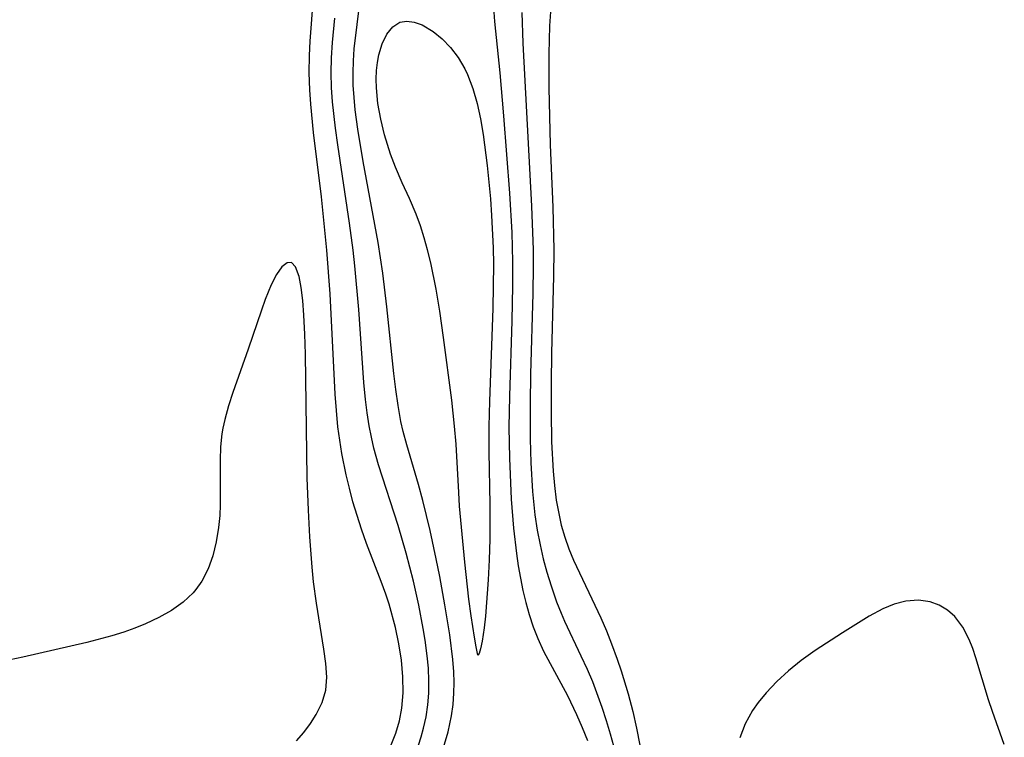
# Model space of a CAD drawing. Header units: metres. Extents: x 1073367 to 1082519, y 1569854 to 1574957.
# Tile 911 of 1056: x 1080757 to 1080868, y 1572278 to 1572360. Entities that reach past the tile are written whole.
import ezdxf

# ---------------------------------------------------------------- set-up
doc = ezdxf.new("R2010")
doc.units = ezdxf.units.M
doc.layers.add('CGG_CurvaNivelLidar_v1', color=253, linetype='Continuous', lineweight=30)

msp = doc.modelspace()

# ---------------------------------------------------------------- linework, layer by layer
at = {"layer": 'CGG_CurvaNivelLidar_v1'}
for p, q in [((1080789.5158, 1572357.0852, 74), (1080790.0981, 1572364.6338, 74)), ((1080794.8264, 1572358.9941, 73), (1080795.4402, 1572363.6324, 73)), ((1080810.2595, 1572360.9022, 73), (1080810.3817, 1572359.3131, 73)), ((1080792.0508, 1572356.9458, 73.5), (1080792.304, 1572359.6888, 73.5)), ((1080799.6602, 1572359.2322, 72.5), (1080800.4363, 1572359.362, 72.5)), ((1080800.4363, 1572359.362, 72.5), (1080801.2844, 1572359.2483, 72.5)), ((1080813.4674, 1572360.3568, 73.5), (1080813.5696, 1572356.8722, 73.5)), ((1080816.6933, 1572360.4176, 74), (1080816.5973, 1572358.8437, 74)), ((1080794.5115, 1572356.2158, 73), (1080794.8264, 1572358.9941, 73)), ((1080798.1992, 1572357.8904, 72.5), (1080798.8608, 1572358.7218, 72.5)), ((1080798.8608, 1572358.7218, 72.5), (1080799.6602, 1572359.2322, 72.5)), ((1080801.2844, 1572359.2483, 72.5), (1080802.1751, 1572358.93, 72.5)), ((1080802.1751, 1572358.93, 72.5), (1080803.431, 1572358.1997, 72.5)), ((1080810.3817, 1572359.3131, 73), (1080810.9625, 1572353.5329, 73)), ((1080816.5973, 1572358.8437, 74), (1080816.4987, 1572355.6721, 74)), ((1080797.6725, 1572356.8153, 72.5), (1080798.1992, 1572357.8904, 72.5)), ((1080803.431, 1572358.1997, 72.5), (1080804.4411, 1572357.371, 72.5)), ((1080804.4411, 1572357.371, 72.5), (1080805.3934, 1572356.3739, 72.5)), ((1080789.4405, 1572355.4726, 74), (1080789.5158, 1572357.0852, 74)), ((1080791.9443, 1572355.2288, 73.5), (1080792.0508, 1572356.9458, 73.5)), ((1080794.4169, 1572354.8585, 73), (1080794.5115, 1572356.2158, 73)), ((1080797.2865, 1572355.5572, 72.5), (1080797.6725, 1572356.8153, 72.5)), ((1080805.3934, 1572356.3739, 72.5), (1080806.2618, 1572355.234, 72.5)), ((1080813.5696, 1572356.8722, 73.5), (1080814.5559, 1572338.4525, 73.5)), ((1080789.4152, 1572353.5234, 74), (1080789.4405, 1572355.4726, 74)), ((1080791.9052, 1572353.5126, 73.5), (1080791.9443, 1572355.2288, 73.5)), ((1080797.1208, 1572354.6879, 72.5), (1080797.2865, 1572355.5572, 72.5)), ((1080806.2618, 1572355.234, 72.5), (1080807.0158, 1572353.9662, 72.5)), ((1080816.4987, 1572355.6721, 74), (1080816.5151, 1572351.8165, 74)), ((1080794.3777, 1572353.5005, 73), (1080794.4169, 1572354.8585, 73)), ((1080797.0202, 1572353.775, 72.5), (1080797.1208, 1572354.6879, 72.5)), ((1080807.0158, 1572353.9662, 72.5), (1080807.3278, 1572353.3149, 72.5)), ((1080789.4806, 1572351.5908, 74), (1080789.4152, 1572353.5234, 74)), ((1080791.9495, 1572351.8735, 73.5), (1080791.9052, 1572353.5126, 73.5)), ((1080794.4049, 1572352.1146, 73), (1080794.3777, 1572353.5005, 73)), ((1080796.9865, 1572352.8081, 72.5), (1080797.0202, 1572353.775, 72.5)), ((1080797.0165, 1572351.8136, 72.5), (1080796.9865, 1572352.8081, 72.5)), ((1080807.3278, 1572353.3149, 72.5), (1080807.9283, 1572351.7347, 72.5)), ((1080810.9625, 1572353.5329, 73), (1080811.3917, 1572348.6755, 73)), ((1080789.5924, 1572349.9805, 74), (1080789.4806, 1572351.5908, 74)), ((1080792.0608, 1572350.234, 73.5), (1080791.9495, 1572351.8735, 73.5)), ((1080794.4915, 1572350.7281, 73), (1080794.4049, 1572352.1146, 73)), ((1080797.1946, 1572350.0694, 72.5), (1080797.0165, 1572351.8136, 72.5)), ((1080807.9283, 1572351.7347, 72.5), (1080808.4005, 1572350.0614, 72.5)), ((1080816.5151, 1572351.8165, 74), (1080816.5784, 1572348.5939, 74)), ((1080794.6264, 1572349.3414, 73), (1080794.4915, 1572350.7281, 73)), ((1080789.9184, 1572346.7599, 74), (1080789.5924, 1572349.9805, 74)), ((1080792.3802, 1572347.2733, 73.5), (1080792.0608, 1572350.234, 73.5)), ((1080794.9121, 1572347.1671, 73), (1080794.6264, 1572349.3414, 73)), ((1080797.5072, 1572348.2941, 72.5), (1080797.1946, 1572350.0694, 72.5)), ((1080808.4005, 1572350.0614, 72.5), (1080808.7763, 1572348.3228, 72.5)), ((1080797.934, 1572346.5112, 72.5), (1080797.5072, 1572348.2941, 72.5)), ((1080808.7763, 1572348.3228, 72.5), (1080809.0808, 1572346.5395, 72.5)), ((1080811.3917, 1572348.6755, 73), (1080812.0616, 1572339.9054, 73)), ((1080816.5784, 1572348.5939, 74), (1080816.6715, 1572345.3723, 74)), ((1080792.6389, 1572345.3821, 73.5), (1080792.3802, 1572347.2733, 73.5)), ((1080795.5152, 1572343.4994, 73), (1080794.9121, 1572347.1671, 73)), ((1080790.797, 1572339.5037, 74), (1080789.9184, 1572346.7599, 74)), ((1080798.6081, 1572344.318, 72.5), (1080797.934, 1572346.5112, 72.5)), ((1080809.0808, 1572346.5395, 72.5), (1080809.5341, 1572343.0346, 72.5)), ((1080793.9731, 1572336.5354, 73.5), (1080792.6389, 1572345.3821, 73.5)), ((1080816.6715, 1572345.3723, 74), (1080816.9447, 1572338.3374, 74)), ((1080799.1552, 1572342.8634, 72.5), (1080798.6081, 1572344.318, 72.5)), ((1080797.2129, 1572334.3413, 73), (1080795.5152, 1572343.4994, 73)), ((1080799.9365, 1572341.0819, 72.5), (1080799.1552, 1572342.8634, 72.5)), ((1080809.5341, 1572343.0346, 72.5), (1080809.8986, 1572339.279, 72.5)), ((1080800.7542, 1572339.3182, 72.5), (1080799.9365, 1572341.0819, 72.5)), ((1080791.421, 1572333.471, 74), (1080790.797, 1572339.5037, 74)), ((1080801.523, 1572337.5332, 72.5), (1080800.7542, 1572339.3182, 72.5)), ((1080812.0616, 1572339.9054, 73), (1080812.3253, 1572335.4555, 73)), ((1080809.8986, 1572339.279, 72.5), (1080810.0406, 1572337.3957, 72.5)), ((1080814.5559, 1572338.4525, 73.5), (1080814.7271, 1572333.5012, 73.5)), ((1080816.9447, 1572338.3374, 74), (1080817.0574, 1572333.5107, 74)), ((1080802.0057, 1572336.2132, 72.5), (1080801.523, 1572337.5332, 72.5)), ((1080810.0406, 1572337.3957, 72.5), (1080810.2172, 1572333.7355, 72.5)), ((1080794.3822, 1572333.4615, 73.5), (1080793.9731, 1572336.5354, 73.5)), ((1080802.4295, 1572334.867, 72.5), (1080802.0057, 1572336.2132, 72.5)), ((1080802.8045, 1572333.5, 72.5), (1080802.4295, 1572334.867, 72.5)), ((1080812.3253, 1572335.4555, 73), (1080812.4119, 1572332.1486, 73)), ((1080797.7308, 1572330.8622, 73), (1080797.2129, 1572334.3413, 73)), ((1080791.7829, 1572328.5217, 74), (1080791.421, 1572333.471, 74)), ((1080794.5807, 1572331.69, 73.5), (1080794.3822, 1572333.4615, 73.5)), ((1080803.1585, 1572332.0327, 72.5), (1080802.8045, 1572333.5, 72.5)), ((1080810.2172, 1572333.7355, 72.5), (1080810.2467, 1572331.8972, 72.5)), ((1080814.7271, 1572333.5012, 73.5), (1080814.7387, 1572331.7034, 73.5)), ((1080817.0574, 1572333.5107, 74), (1080817.0429, 1572330.5197, 74)), ((1080786.3235, 1572331.5837, 74.5), (1080785.7223, 1572330.7225, 74.5)), ((1080786.9346, 1572332.0494, 74.5), (1080786.3235, 1572331.5837, 74.5)), ((1080787.4036, 1572332.0643, 74.5), (1080786.9346, 1572332.0494, 74.5)), ((1080787.8685, 1572331.5943, 74.5), (1080787.4036, 1572332.0643, 74.5)), ((1080788.2671, 1572330.5037, 74.5), (1080787.8685, 1572331.5943, 74.5)), ((1080795.0267, 1572326.7516, 73.5), (1080794.5807, 1572331.69, 73.5)), ((1080803.7609, 1572329.0588, 72.5), (1080803.1585, 1572332.0327, 72.5)), ((1080810.2467, 1572331.8972, 72.5), (1080810.1854, 1572326.8774, 72.5)), ((1080812.4119, 1572332.1486, 73), (1080812.4054, 1572329.4459, 73)), ((1080814.7387, 1572331.7034, 73.5), (1080814.7008, 1572328.5628, 73.5)), ((1080785.7223, 1572330.7225, 74.5), (1080785.1358, 1572329.5662, 74.5)), ((1080788.5118, 1572329.2433, 74.5), (1080788.2671, 1572330.5037, 74.5)), ((1080798.1946, 1572327.0612, 73), (1080797.7308, 1572330.8622, 73)), ((1080817.0429, 1572330.5197, 74), (1080816.8277, 1572321.8295, 74)), ((1080785.1358, 1572329.5662, 74.5), (1080784.4524, 1572327.9146, 74.5)), ((1080812.4054, 1572329.4459, 73), (1080812.3206, 1572325.4854, 73)), ((1080788.692, 1572327.7652, 74.5), (1080788.5118, 1572329.2433, 74.5)), ((1080792.3465, 1572317.1896, 74), (1080791.7829, 1572328.5217, 74)), ((1080804.1824, 1572326.5601, 72.5), (1080803.7609, 1572329.0588, 72.5)), ((1080814.7008, 1572328.5628, 73.5), (1080814.4524, 1572319.4548, 73.5)), ((1080784.4524, 1572327.9146, 74.5), (1080784.0091, 1572326.6946, 74.5)), ((1080788.8232, 1572326.1317, 74.5), (1080788.692, 1572327.7652, 74.5)), ((1080784.0091, 1572326.6946, 74.5), (1080782.5275, 1572322.2661, 74.5)), ((1080788.9341, 1572323.9637, 74.5), (1080788.8232, 1572326.1317, 74.5)), ((1080795.6065, 1572318.5058, 73.5), (1080795.0267, 1572326.7516, 73.5)), ((1080798.9892, 1572319.5251, 73), (1080798.1946, 1572327.0612, 73)), ((1080804.6183, 1572323.6052, 72.5), (1080804.1824, 1572326.5601, 72.5)), ((1080810.1854, 1572326.8774, 72.5), (1080809.7956, 1572316.4072, 72.5)), ((1080812.3206, 1572325.4854, 73), (1080812.0494, 1572316.9785, 73)), ((1080789.0011, 1572321.7235, 74.5), (1080788.9341, 1572323.9637, 74.5)), ((1080805.5296, 1572316.5022, 72.5), (1080804.6183, 1572323.6052, 72.5)), ((1080782.5275, 1572322.2661, 74.5), (1080780.8001, 1572317.3916, 74.5)), ((1080789.1974, 1572307.7399, 74.5), (1080789.0011, 1572321.7235, 74.5)), ((1080816.8277, 1572321.8295, 74), (1080816.7726, 1572318.484, 74)), ((1080799.2034, 1572317.7078, 73), (1080798.9892, 1572319.5251, 73)), ((1080814.4524, 1572319.4548, 73.5), (1080814.3928, 1572316.1633, 73.5)), ((1080795.7893, 1572316.5822, 73.5), (1080795.6065, 1572318.5058, 73.5)), ((1080816.7726, 1572318.484, 74), (1080816.7613, 1572315.1447, 74)), ((1080780.8001, 1572317.3916, 74.5), (1080780.2967, 1572315.8689, 74.5)), ((1080792.4846, 1572315.35, 74), (1080792.3465, 1572317.1896, 74)), ((1080799.4626, 1572315.9023, 73), (1080799.2034, 1572317.7078, 73)), ((1080795.971, 1572315.0907, 73.5), (1080795.7893, 1572316.5822, 73.5)), ((1080805.847, 1572313.592, 72.5), (1080805.5296, 1572316.5022, 72.5)), ((1080809.7956, 1572316.4072, 72.5), (1080809.7345, 1572313.5399, 72.5)), ((1080812.0494, 1572316.9785, 73), (1080811.9992, 1572313.4721, 73)), ((1080814.3928, 1572316.1633, 73.5), (1080814.3979, 1572312.1306, 73.5)), ((1080780.2967, 1572315.8689, 74.5), (1080779.872, 1572314.3368, 74.5)), ((1080792.6712, 1572313.5168, 74), (1080792.4846, 1572315.35, 74)), ((1080796.2005, 1572313.6082, 73.5), (1080795.971, 1572315.0907, 73.5)), ((1080799.7903, 1572314.113, 73), (1080799.4626, 1572315.9023, 73)), ((1080816.7613, 1572315.1447, 74), (1080816.8211, 1572311.8144, 74)), ((1080779.872, 1572314.3368, 74.5), (1080779.661, 1572313.346, 74.5)), ((1080800.0465, 1572312.9833, 73), (1080799.7903, 1572314.113, 73)), ((1080779.5564, 1572312.6996, 74.5), (1080779.4051, 1572311.2244, 74.5)), ((1080779.661, 1572313.346, 74.5), (1080779.5564, 1572312.6996, 74.5)), ((1080792.8747, 1572311.9935, 74), (1080792.6712, 1572313.5168, 74)), ((1080796.4441, 1572312.3484, 73.5), (1080796.2005, 1572313.6082, 73.5)), ((1080800.4462, 1572311.4784, 73), (1080800.0465, 1572312.9833, 73)), ((1080806.0333, 1572311.5287, 72.5), (1080805.847, 1572313.592, 72.5)), ((1080809.7345, 1572313.5399, 72.5), (1080809.7428, 1572310.6677, 72.5)), ((1080811.9992, 1572313.4721, 73), (1080812.0466, 1572309.9668, 73)), ((1080793.1206, 1572310.4767, 74), (1080792.8747, 1572311.9935, 74)), ((1080796.7332, 1572311.0979, 73.5), (1080796.4441, 1572312.3484, 73.5)), ((1080806.3168, 1572306.0884, 72.5), (1080806.0333, 1572311.5287, 72.5)), ((1080814.3979, 1572312.1306, 73.5), (1080814.4756, 1572309.4491, 73.5)), ((1080816.8211, 1572311.8144, 74), (1080816.9959, 1572308.4949, 74)), ((1080779.4051, 1572311.2244, 74.5), (1080779.3435, 1572309.7359, 74.5)), ((1080793.5914, 1572308.0929, 74), (1080793.1206, 1572310.4767, 74)), ((1080797.2606, 1572309.1954, 73.5), (1080796.7332, 1572311.0979, 73.5)), ((1080801.7873, 1572306.9821, 73), (1080800.4462, 1572311.4784, 73)), ((1080809.7428, 1572310.6677, 72.5), (1080809.8565, 1572304.7244, 72.5)), ((1080779.3435, 1572309.7359, 74.5), (1080779.3499, 1572304.6834, 74.5)), ((1080812.0466, 1572309.9668, 73), (1080812.2579, 1572305.3134, 73)), ((1080814.4756, 1572309.4491, 73.5), (1080814.6702, 1572306.1764, 73.5)), ((1080799.4717, 1572302.3304, 73.5), (1080797.2606, 1572309.1954, 73.5)), ((1080816.9959, 1572308.4949, 74), (1080817.1456, 1572306.8517, 74)), ((1080789.3254, 1572304.0695, 74.5), (1080789.1974, 1572307.7399, 74.5)), ((1080793.9567, 1572306.5597, 74), (1080793.5914, 1572308.0929, 74)), ((1080794.367, 1572305.0363, 74), (1080793.9567, 1572306.5597, 74)), ((1080802.2766, 1572305.1805, 73), (1080801.7873, 1572306.9821, 73)), ((1080806.4238, 1572304.5422, 72.5), (1080806.3168, 1572306.0884, 72.5)), ((1080814.6702, 1572306.1764, 73.5), (1080814.943, 1572303.5394, 73.5)), ((1080817.1456, 1572306.8517, 74), (1080817.3532, 1572305.2245, 74)), ((1080795.3342, 1572301.917, 74), (1080794.367, 1572305.0363, 74)), ((1080803.0966, 1572301.7785, 73), (1080802.2766, 1572305.1805, 73)), ((1080812.2579, 1572305.3134, 73), (1080812.5214, 1572302.0508, 73)), ((1080817.3532, 1572305.2245, 74), (1080817.6207, 1572303.6908, 74)), ((1080779.3499, 1572304.6834, 74.5), (1080779.3015, 1572303.4729, 74.5)), ((1080789.4956, 1572301.0577, 74.5), (1080789.3254, 1572304.0695, 74.5)), ((1080807.0115, 1572298.2211, 72.5), (1080806.4238, 1572304.5422, 72.5)), ((1080809.8565, 1572304.7244, 72.5), (1080809.834, 1572300.7856, 72.5)), ((1080779.3015, 1572303.4729, 74.5), (1080779.1784, 1572302.1183, 74.5)), ((1080814.943, 1572303.5394, 73.5), (1080815.1952, 1572301.8365, 73.5)), ((1080817.6207, 1572303.6908, 74), (1080817.9197, 1572302.3785, 74)), ((1080779.1784, 1572302.1183, 74.5), (1080778.9141, 1572300.494, 74.5)), ((1080795.8954, 1572300.3263, 74), (1080795.3342, 1572301.917, 74)), ((1080800.3851, 1572299.2132, 73.5), (1080799.4717, 1572302.3304, 73.5)), ((1080803.7793, 1572298.5894, 73), (1080803.0966, 1572301.7785, 73)), ((1080812.5214, 1572302.0508, 73), (1080812.8513, 1572299.1993, 73)), ((1080815.1952, 1572301.8365, 73.5), (1080815.5153, 1572300.149, 73.5)), ((1080817.9197, 1572302.3785, 74), (1080818.3051, 1572301.0293, 74)), ((1080778.9141, 1572300.494, 74.5), (1080778.5191, 1572298.9281, 74.5)), ((1080789.7498, 1572297.6538, 74.5), (1080789.4956, 1572301.0577, 74.5)), ((1080809.834, 1572300.7856, 72.5), (1080809.7631, 1572298.4827, 72.5)), ((1080818.3051, 1572301.0293, 74), (1080818.7617, 1572299.7066, 74)), ((1080797.5676, 1572296.0329, 74), (1080795.8954, 1572300.3263, 74)), ((1080815.5153, 1572300.149, 73.5), (1080815.8789, 1572298.5954, 73.5)), ((1080818.7617, 1572299.7066, 74), (1080819.2868, 1572298.4131, 74)), ((1080778.5191, 1572298.9281, 74.5), (1080777.9818, 1572297.4427, 74.5)), ((1080800.8105, 1572297.643, 73.5), (1080800.3851, 1572299.2132, 73.5)), ((1080804.1748, 1572296.5742, 73), (1080803.7793, 1572298.5894, 73)), ((1080807.4827, 1572294.0039, 72.5), (1080807.0115, 1572298.2211, 72.5)), ((1080809.7631, 1572298.4827, 72.5), (1080809.6523, 1572296.2117, 72.5)), ((1080812.8513, 1572299.1993, 73), (1080813.0545, 1572297.7875, 73)), ((1080815.8789, 1572298.5954, 73.5), (1080816.2982, 1572297.0581, 73.5)), ((1080819.2868, 1572298.4131, 74), (1080822.3795, 1572291.8964, 74)), ((1080777.9818, 1572297.4427, 74.5), (1080777.2807, 1572296.0663, 74.5)), ((1080789.9202, 1572295.9751, 74.5), (1080789.7498, 1572297.6538, 74.5)), ((1080801.2084, 1572296.0657, 73.5), (1080800.8105, 1572297.643, 73.5)), ((1080813.0545, 1572297.7875, 73), (1080813.2941, 1572296.3973, 73)), ((1080816.2982, 1572297.0581, 73.5), (1080816.7648, 1572295.5373, 73.5)), ((1080777.2807, 1572296.0663, 74.5), (1080776.6175, 1572295.1114, 74.5)), ((1080790.2486, 1572293.5553, 74.5), (1080789.9202, 1572295.9751, 74.5)), ((1080798.0924, 1572294.5941, 74), (1080797.5676, 1572296.0329, 74)), ((1080801.8169, 1572293.3439, 73.5), (1080801.2084, 1572296.0657, 73.5)), ((1080804.7564, 1572293.3972, 73), (1080804.1748, 1572296.5742, 73)), ((1080809.6523, 1572296.2117, 72.5), (1080809.3434, 1572292.0882, 72.5)), ((1080813.2941, 1572296.3973, 73), (1080813.5749, 1572295.0195, 73)), ((1080776.6175, 1572295.1114, 74.5), (1080776.3048, 1572294.7421, 74.5)), ((1080813.5749, 1572295.0195, 73), (1080813.8992, 1572293.6567, 73)), ((1080816.7648, 1572295.5373, 73.5), (1080817.3861, 1572293.7331, 73.5)), ((1080776.3048, 1572294.7421, 74.5), (1080775.1666, 1572293.6705, 74.5)), ((1080798.4664, 1572293.4532, 74), (1080798.0924, 1572294.5941, 74)), ((1080807.7268, 1572292.125, 72.5), (1080807.4827, 1572294.0039, 72.5)), ((1080817.3861, 1572293.7331, 73.5), (1080817.8848, 1572292.4571, 73.5)), ((1080856.8738, 1572293.8048, 74.5), (1080855.5668, 1572293.4555, 74.5)), ((1080858.3021, 1572293.9158, 74.5), (1080856.8738, 1572293.8048, 74.5)), ((1080859.6193, 1572293.7062, 74.5), (1080858.3021, 1572293.9158, 74.5)), ((1080860.6373, 1572293.3293, 74.5), (1080859.6193, 1572293.7062, 74.5)), ((1080773.8611, 1572292.7443, 74.5), (1080772.4297, 1572291.9337, 74.5)), ((1080775.1666, 1572293.6705, 74.5), (1080773.8611, 1572292.7443, 74.5)), ((1080791.0878, 1572288.3543, 74.5), (1080790.2486, 1572293.5553, 74.5)), ((1080799.1774, 1572290.8365, 74), (1080798.4664, 1572293.4532, 74)), ((1080802.3187, 1572290.7035, 73.5), (1080801.8169, 1572293.3439, 73.5)), ((1080805.3097, 1572290.0035, 73), (1080804.7564, 1572293.3972, 73)), ((1080813.8992, 1572293.6567, 73), (1080814.2846, 1572292.2693, 73)), ((1080854.2551, 1572292.9154, 74.5), (1080852.7117, 1572292.086, 74.5)), ((1080855.5668, 1572293.4555, 74.5), (1080854.2551, 1572292.9154, 74.5)), ((1080861.5775, 1572292.7817, 74.5), (1080860.6373, 1572293.3293, 74.5)), ((1080862.4117, 1572292.064, 74.5), (1080861.5775, 1572292.7817, 74.5)), ((1080772.4297, 1572291.9337, 74.5), (1080770.9041, 1572291.217, 74.5)), ((1080808.0887, 1572289.7363, 72.5), (1080807.7268, 1572292.125, 72.5)), ((1080809.3434, 1572292.0882, 72.5), (1080809.2022, 1572290.7693, 72.5)), ((1080814.2846, 1572292.2693, 73), (1080814.7307, 1572290.9061, 73)), ((1080817.8848, 1572292.4571, 73.5), (1080818.2809, 1572291.5418, 73.5)), ((1080818.2809, 1572291.5418, 73.5), (1080820.1358, 1572287.6246, 73.5)), ((1080822.3795, 1572291.8964, 74), (1080823.015, 1572290.4521, 74)), ((1080852.7117, 1572292.086, 74.5), (1080849.7045, 1572290.2306, 74.5)), ((1080863.3187, 1572290.8658, 74.5), (1080862.4117, 1572292.064, 74.5)), ((1080769.7068, 1572290.7309, 74.5), (1080768.4759, 1572290.2908, 74.5)), ((1080770.9041, 1572291.217, 74.5), (1080769.7068, 1572290.7309, 74.5)), ((1080799.5669, 1572288.9726, 74), (1080799.1774, 1572290.8365, 74)), ((1080802.5305, 1572289.3843, 73.5), (1080802.3187, 1572290.7035, 73.5)), ((1080809.2022, 1572290.7693, 72.5), (1080808.9844, 1572289.2897, 72.5)), ((1080814.7307, 1572290.9061, 73), (1080815.2501, 1572289.573, 73)), ((1080823.015, 1572290.4521, 74), (1080823.6105, 1572288.987, 74)), ((1080864.0441, 1572289.4455, 74.5), (1080863.3187, 1572290.8658, 74.5)), ((1080767.1025, 1572289.8632, 74.5), (1080764.2908, 1572289.1285, 74.5)), ((1080768.4759, 1572290.2908, 74.5), (1080767.1025, 1572289.8632, 74.5)), ((1080802.76, 1572287.6312, 73.5), (1080802.5305, 1572289.3843, 73.5)), ((1080805.6557, 1572287.2053, 73), (1080805.3097, 1572290.0035, 73)), ((1080808.2835, 1572288.6344, 72.5), (1080808.0887, 1572289.7363, 72.5)), ((1080808.9844, 1572289.2897, 72.5), (1080808.7944, 1572288.4135, 72.5)), ((1080815.2501, 1572289.573, 73), (1080815.9088, 1572288.1551, 73)), ((1080849.7045, 1572290.2306, 74.5), (1080846.6112, 1572288.2172, 74.5)), ((1080864.4378, 1572288.4482, 74.5), (1080864.0441, 1572289.4455, 74.5)), ((1080764.2908, 1572289.1285, 74.5), (1080757.0549, 1572287.4673, 74.5)), ((1080791.2873, 1572286.7538, 74.5), (1080791.0878, 1572288.3543, 74.5)), ((1080799.8543, 1572287.1096, 74), (1080799.5669, 1572288.9726, 74)), ((1080808.5, 1572287.6846, 72.5), (1080808.2835, 1572288.6344, 72.5)), ((1080808.7944, 1572288.4135, 72.5), (1080808.6236, 1572287.8646, 72.5)), ((1080815.9088, 1572288.1551, 73), (1080818.61, 1572283.1221, 73)), ((1080823.6105, 1572288.987, 74), (1080824.2469, 1572287.2315, 74)), ((1080846.6112, 1572288.2172, 74.5), (1080845.0271, 1572287.0752, 74.5)), ((1080864.7946, 1572287.4029, 74.5), (1080864.4378, 1572288.4482, 74.5)), ((1080757.0549, 1572287.4673, 74.5), (1080752.641, 1572286.573, 74.5)), ((1080800.0212, 1572285.2593, 74), (1080799.8543, 1572287.1096, 74)), ((1080802.8912, 1572286.2114, 73.5), (1080802.76, 1572287.6312, 73.5)), ((1080805.762, 1572285.814, 73), (1080805.6557, 1572287.2053, 73)), ((1080808.6236, 1572287.8646, 72.5), (1080808.5, 1572287.6846, 72.5)), ((1080820.1358, 1572287.6246, 73.5), (1080820.8332, 1572286.1029, 73.5)), ((1080824.2469, 1572287.2315, 74), (1080824.6792, 1572285.9362, 74)), ((1080845.0271, 1572287.0752, 74.5), (1080843.6165, 1572285.9314, 74.5)), ((1080866.2177, 1572282.6565, 74.5), (1080864.7946, 1572287.4029, 74.5)), ((1080791.392, 1572285.2095, 74.5), (1080791.2873, 1572286.7538, 74.5)), ((1080802.9578, 1572284.8014, 73.5), (1080802.8912, 1572286.2114, 73.5)), ((1080820.8332, 1572286.1029, 73.5), (1080821.4284, 1572284.6964, 73.5)), ((1080824.6792, 1572285.9362, 74), (1080825.4744, 1572283.3156, 74)), ((1080843.6165, 1572285.9314, 74.5), (1080842.2951, 1572284.7194, 74.5)), ((1080791.2868, 1572283.7438, 74.5), (1080791.392, 1572285.2095, 74.5)), ((1080800.0373, 1572283.4421, 74), (1080800.0212, 1572285.2593, 74)), ((1080802.9426, 1572283.405, 73.5), (1080802.9578, 1572284.8014, 73.5)), ((1080805.8033, 1572284.5951, 73), (1080805.762, 1572285.814, 73)), ((1080790.871, 1572282.3383, 74.5), (1080791.2868, 1572283.7438, 74.5)), ((1080805.7834, 1572283.3842, 73), (1080805.8033, 1572284.5951, 73)), ((1080821.4284, 1572284.6964, 73.5), (1080822.5169, 1572281.7993, 73.5)), ((1080842.2951, 1572284.7194, 74.5), (1080841.0844, 1572283.4446, 74.5)), ((1080799.8776, 1572281.7089, 74), (1080800.0373, 1572283.4421, 74)), ((1080802.8339, 1572282.0594, 73.5), (1080802.9426, 1572283.405, 73.5)), ((1080805.6843, 1572282.1097, 73), (1080805.7834, 1572283.3842, 73)), ((1080818.61, 1572283.1221, 73), (1080819.6512, 1572280.9807, 73)), ((1080825.4744, 1572283.3156, 74), (1080826.0082, 1572281.3073, 74)), ((1080841.0844, 1572283.4446, 74.5), (1080840.1877, 1572282.3476, 74.5)), ((1080866.6508, 1572281.3249, 74.5), (1080866.2177, 1572282.6565, 74.5)), ((1080790.2019, 1572280.982, 74.5), (1080790.871, 1572282.3383, 74.5)), ((1080799.6071, 1572280.2628, 74), (1080799.8776, 1572281.7089, 74)), ((1080802.6369, 1572280.7366, 73.5), (1080802.8339, 1572282.0594, 73.5)), ((1080805.5089, 1572280.8501, 73), (1080805.6843, 1572282.1097, 73)), ((1080822.5169, 1572281.7993, 73.5), (1080823.0084, 1572280.3126, 73.5)), ((1080840.1877, 1572282.3476, 74.5), (1080839.5345, 1572281.4199, 74.5)), ((1080789.5537, 1572279.9479, 74.5), (1080790.2019, 1572280.982, 74.5)), ((1080802.3575, 1572279.4432, 73.5), (1080802.6369, 1572280.7366, 73.5)), ((1080805.1215, 1572279.0244, 73), (1080805.5089, 1572280.8501, 73)), ((1080819.6512, 1572280.9807, 73), (1080820.2927, 1572279.5269, 73)), ((1080826.0082, 1572281.3073, 74), (1080826.437, 1572279.426, 74)), ((1080839.5345, 1572281.4199, 74.5), (1080838.7227, 1572279.9289, 74.5)), ((1080868.0025, 1572277.6009, 74.5), (1080866.6508, 1572281.3249, 74.5)), ((1080788.8133, 1572278.9457, 74.5), (1080789.5537, 1572279.9479, 74.5)), ((1080799.2167, 1572278.8772, 74), (1080799.6071, 1572280.2628, 74)), ((1080802.0872, 1572278.4718, 73.5), (1080802.3575, 1572279.4432, 73.5)), ((1080820.2927, 1572279.5269, 73), (1080820.8846, 1572278.0504, 73)), ((1080823.0084, 1572280.3126, 73.5), (1080823.4539, 1572278.8117, 73.5)), ((1080826.437, 1572279.426, 74), (1080826.8035, 1572277.5358, 74)), ((1080838.7227, 1572279.9289, 74.5), (1080838.0944, 1572278.3354, 74.5)), ((1080787.9868, 1572277.9905, 74.5), (1080788.8133, 1572278.9457, 74.5)), ((1080798.7002, 1572277.5723, 74), (1080799.2167, 1572278.8772, 74)), ((1080801.767, 1572277.5275, 73.5), (1080802.0872, 1572278.4718, 73.5)), ((1080804.5889, 1572277.2559, 73), (1080805.1215, 1572279.0244, 73)), ((1080823.4539, 1572278.8117, 73.5), (1080823.8134, 1572277.4414, 73.5))]:
    msp.add_line(p, q, dxfattribs=at)

doc.saveas('drawing.dxf')
